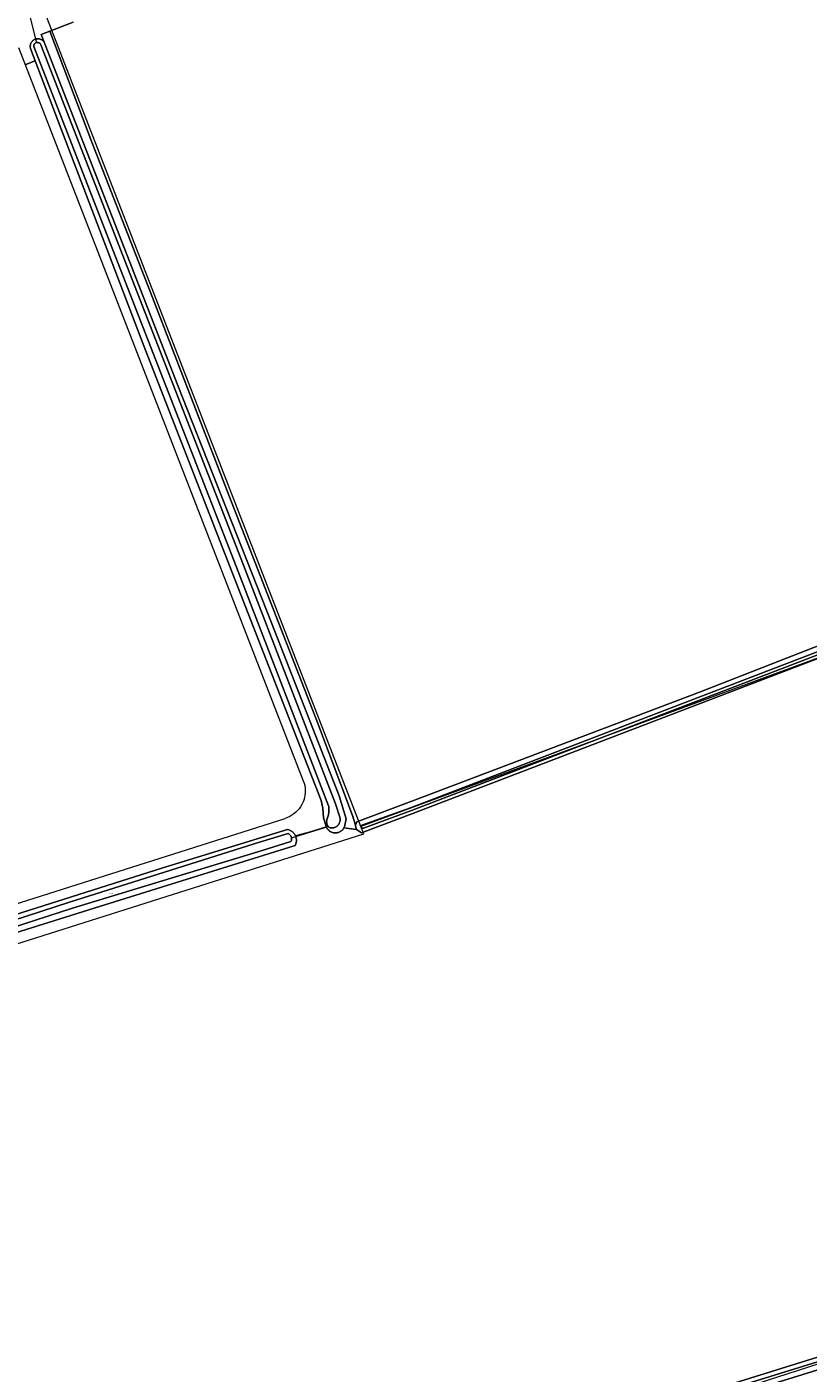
# Model space of a CAD drawing. Header units: metres. Extents: x 250001 to 257773, y 598992 to 609118.
# Tile 273 of 656: x 253866 to 254138, y 600513 to 600983. Entities that reach past the tile are written whole.
import ezdxf
from ezdxf.enums import TextEntityAlignment as Align
from ezdxf.lldxf.tags import DXFTag

# ---------------------------------------------------------------- set-up
doc = ezdxf.new("R2010")
doc.units = ezdxf.units.M
for name, color, linetype, lineweight in [('B-WE-GR-BOUWLAND-GV', 252, 'Continuous', 13), ('B-WE-GR-GRAS-GV', 252, 'Continuous', 13), ('B-WE-GR-GROENVOORZIENING-GV', 252, 'Continuous', 18), ('B-WE-KG-GRENS_PERCEEL-G', 150, 'KG-PERCEEL', 18), ('B-WE-KG-GRENS_PERCEEL-S', 150, 'Continuous', 25), ('B-WE-KW-KUNSTWERK_DUIKER-G', 252, 'Continuous', 18), ('B-WE-OG-WATER-GV', 252, 'Continuous', 18), ('B-WE-OG-WATER_SLOOT-GV', 252, 'Continuous', 18), ('X-XX-AL-REFERENTIE-G', 7, 'Continuous', 18)]:
    doc.layers.add(name, color=color, linetype=linetype, lineweight=lineweight)
doc.styles.add('NLCS-ISO', font='NLCS-ISO.ttf')
doc.styles.get("Standard").update_dxf_attribs({"font": 'NLCS-ISO.ttf'})
tags = doc.linetypes.add('KG-PERCEEL', pattern='A,5.5,-2,["P",Standard,S=1.8,R=0,X=-0.5,Y=-0.9],-2,5.5,-2,[5,NLCS.SHX,S=0.75,R=0,X=0,Y=0],-2', length=19).pattern_tags.tags
tags[6] = DXFTag(74, 10)

# ---------------------------------------------------------------- blocks, each defined once
blk = doc.blocks.new('SKG-PERCEELNUMMER-SO')
at = {"style": 'NLCS-ISO', "oblique": 10, "flags": 1}
blk.add_attdef('GEMEENTECODE', text='', height=1.8, dxfattribs=at).set_placement((0, 2.6), align=Align.MIDDLE_CENTER)
at = {"style": 'NLCS-ISO', "oblique": 10}
blk.add_attdef('SECTIE', text='', height=1.8, dxfattribs=at).set_placement((-0.5, 0), align=Align.MIDDLE_RIGHT)
blk.add_attdef('PERCEELNUMMER', text='', height=1.8, dxfattribs=at).set_placement((0.5, 0), align=Align.MIDDLE_LEFT)
blk = doc.blocks.new('BS2021-132-Xref-KAD-20210617')
at = {"layer": 'B-WE-KG-GRENS_PERCEEL-G', "flags": 128}
for points in [[(253982.274, 600703.718), (253871.26, 600989.673), (254021.27, 601046.686), (254020.916, 601047.776)], [(253862.76, 600975.648), (253962.152, 600719.694)], [(254345.424, 600634.88), (254291.888, 600817.792), (253982.274, 600703.718)], [(253962.152, 600719.694), (253962.428, 600718.88), (253962.634, 600718.045), (253962.767, 600717.196), (253962.826, 600716.338), (253962.812, 600715.478), (253962.723, 600714.623), (253962.562, 600713.778), (253962.329, 600712.951), (253962.025, 600712.146), (253961.654, 600711.371), (253961.217, 600710.63), (253960.719, 600709.93), (253960.162, 600709.275), (253959.55, 600708.67), (253958.89, 600708.12), (253958.184, 600707.629), (253957.439, 600707.2), (253956.66, 600706.837), (253955.852, 600706.542)], [(253349.153, 600515.933), (253417.018, 600539.026), (253505.696, 600564.876), (253564.892, 600582.548), (253955.852, 600706.542)], [(253493.342, 600547.318), (253509.514, 600552.032), (253568.894, 600569.759), (253983.25, 600701.201), (253982.274, 600703.718)], [(254360.908, 600581.975), (254326.15, 600571.409), (254316.944, 600569.655), (254266.074, 600554.306), (254212.136, 600537.643), (254177.492, 600527.118), (254156.88, 600520.979), (254120.046, 600509.139), (254079.702, 600496.421), (254038.042, 600483.704), (253967.44, 600462.217), (253900.346, 600441.168), (253821.412, 600416.61), (253763.964, 600398.631), (253686.786, 600374.951), (253680.886, 600373.104)]]:
    blk.add_lwpolyline(points, dxfattribs=at)
at = {"layer": 'B-WE-KG-GRENS_PERCEEL-S', "xscale": 0.2, "yscale": 0.2, "zscale": 0.2}
blk.add_blockref('SKG-PERCEELNUMMER-SO', (253894.927, 600680.372), dxfattribs=at).add_auto_attribs({'PERCEELNUMMER': '291', 'SECTIE': 'M'})
blk = doc.blocks.new('BS2021-132-Xref-BGT-GRIJS-20210617-aangepast')
at = {"layer": 'B-WE-GR-BOUWLAND-GV', "flags": 128}
for points in [[(253881.846, 600984.395), (253873.67, 600981.289), (253888.365, 600942.574), (253909.532, 600888.387), (253936.202, 600819.383), (253967.106, 600740.008), (253979.276, 600707.517), (253980.363, 600704.19), (253980.874, 600705.367), (254000, 600712.609), (254100.455, 600750.641), (254170.63, 600778.095)], [(253800.159, 600653.457), (253913.156, 600689.343), (253956.659, 600702.66), (253956.849, 600702.615), (253957.088, 600702.545), (253957.322, 600702.46), (253957.55, 600702.36), (253957.771, 600702.245), (253957.985, 600702.117), (253958.189, 600701.975), (253958.384, 600701.82), (253958.569, 600701.653), (253958.743, 600701.475), (253958.905, 600701.285), (253959.054, 600701.086), (253959.19, 600700.878), (253959.313, 600700.661), (253959.421, 600700.437), (253964.706, 600701.877), (253970.192, 600703.611), (253970.113, 600703.831), (253970.049, 600704.055), (253970.016, 600704.203), (253969.192, 600706.702), (253968.962, 600710.11), (253968.337, 600712.812), (253948.231, 600764.378), (253906.275, 600872.006), (253868.622, 600970.894), (253865.297, 600969.615)], [(254285.875, 600817.505), (254000, 600708.172), (253982.452, 600701.461), (253980.767, 600702.634), (253976.344, 600703.235), (253976.225, 600703.034), (253976.092, 600702.842), (253975.947, 600702.659), (253975.789, 600702.487), (253975.62, 600702.326), (253975.441, 600702.177), (253975.251, 600702.04), (253975.053, 600701.917), (253974.847, 600701.808), (253974.634, 600701.713), (253974.414, 600701.633), (253974.19, 600701.568), (253973.962, 600701.519), (253973.731, 600701.485), (253973.498, 600701.467), (253973.265, 600701.466), (253973.032, 600701.48), (253972.801, 600701.51), (253972.572, 600701.556), (253972.347, 600701.617), (253972.126, 600701.694), (253971.911, 600701.786), (253971.704, 600701.892), (253971.504, 600702.012), (253971.312, 600702.146), (253971.13, 600702.292), (253970.959, 600702.451), (253970.799, 600702.621), (253970.651, 600702.801), (253970.516, 600702.991), (253970.394, 600703.19), (253970.286, 600703.397), (253970.192, 600703.611), (253964.706, 600701.877), (253959.421, 600700.437), (253959.515, 600700.206), (253959.594, 600699.97), (253959.657, 600699.729), (253959.705, 600699.484), (253959.737, 600699.237), (253959.753, 600698.989), (253959.753, 600698.74), (253959.738, 600698.491), (253959.706, 600698.244), (253959.658, 600698), (253959.595, 600697.759), (253959.517, 600697.523), (253959.423, 600697.292), (253959.315, 600697.067), (253889.113, 600675.194), (253784.113, 600642.286)], [(254082.274, 600500), (254144.945, 600519.576)]]:
    blk.add_lwpolyline(points, dxfattribs=at)
at = {"layer": 'B-WE-GR-GRAS-GV', "flags": 128}
blk.add_lwpolyline([(253980.363, 600704.19), (253979.276, 600707.517), (253967.106, 600740.008), (253936.202, 600819.383), (253909.532, 600888.387), (253888.365, 600942.574), (253873.67, 600981.289), (253870.648, 600980.141), (253871.711, 600977.413), (253918.351, 600857.666), (253951.076, 600774.753), (253974.668, 600714.394), (253977.117, 600706.371), (253976.539, 600703.658), (253976.449, 600703.443), (253976.344, 600703.235), (253980.767, 600702.634), (253980.426, 600703.411)], close=True, dxfattribs=at)
at = {"layer": 'B-WE-GR-GROENVOORZIENING-GV', "flags": 128}
blk.add_lwpolyline([(253865.297, 600969.615), (253868.622, 600970.894), (253866.965, 600975.246), (253866.913, 600975.445), (253866.877, 600975.646), (253866.857, 600975.851), (253866.852, 600976.056), (253866.863, 600976.26), (253866.891, 600976.464), (253866.934, 600976.664), (253866.993, 600976.861), (253867.066, 600977.052), (253867.155, 600977.238), (253867.257, 600977.415), (253867.374, 600977.584), (253867.503, 600977.744), (253867.644, 600977.893), (253867.796, 600978.031), (253867.958, 600978.156), (253868.13, 600978.268), (253868.31, 600978.367), (253868.497, 600978.451), (253868.69, 600978.521), (253868.888, 600978.575), (253869.089, 600978.613), (253869.293, 600978.636), (253869.498, 600978.643), (253869.703, 600978.634), (253869.907, 600978.609), (253870.108, 600978.568), (253870.305, 600978.511), (253870.497, 600978.44), (253870.683, 600978.353), (253870.862, 600978.253), (253871.032, 600978.139), (253871.194, 600978.011), (253871.344, 600977.872), (253871.483, 600977.722), (253871.611, 600977.56), (253871.711, 600977.413), (253870.648, 600980.141), (253873.67, 600981.289), (253881.846, 600984.395)], dxfattribs=at)
at = {"layer": 'B-WE-KW-KUNSTWERK_DUIKER-G', "flags": 128}
for points in [[(253869.197, 600977.176), (253866.089, 600989.193)], [(253971.03, 600703.71), (253957.878, 600699.613)]]:
    blk.add_lwpolyline(points, dxfattribs=at)
at = {"layer": 'B-WE-OG-WATER-GV', "flags": 128}
for points in [[(254287.702, 600820.777), (253999.554, 600710.285), (253982.567, 600704.173), (253982.509, 600704.119), (253982.449, 600704.043), (253982.403, 600703.958), (253982.372, 600703.867), (253982.356, 600703.772), (253982.356, 600703.676), (253982.372, 600703.581), (253982.403, 600703.49), (253982.449, 600703.405), (253982.508, 600703.329), (253982.579, 600703.264), (253982.66, 600703.212), (253982.748, 600703.174), (253982.842, 600703.15), (253982.938, 600703.143), (253983.034, 600703.151), (253983.127, 600703.176), (253999.945, 600709.265), (254288.093, 600819.756)], [(254288.399, 600562.418), (254087.141, 600500)], [(254124.889, 600508.881), (254289.176, 600559.833)], [(253842.784, 600662.688), (253881.621, 600675.217), (253947.766, 600695.289), (253957.827, 600698.447), (253957.851, 600698.494), (253957.924, 600698.658), (253957.981, 600698.828), (253958.024, 600699.003), (253958.051, 600699.18), (253958.061, 600699.359), (253958.056, 600699.539), (253958.035, 600699.717), (253957.998, 600699.893), (253957.946, 600700.064), (253957.878, 600700.231), (253957.796, 600700.39), (253957.701, 600700.542), (253957.591, 600700.685), (253957.47, 600700.817), (253957.338, 600700.938), (253957.195, 600701.047), (253957.043, 600701.142), (253956.883, 600701.224), (253946.826, 600698.239), (253880.91, 600677.467), (253840.098, 600664.141)]]:
    blk.add_lwpolyline(points, dxfattribs=at)
blk.add_lwpolyline([(253869.509, 600977.341), (253869.367, 600977.351), (253869.224, 600977.346), (253869.082, 600977.325), (253868.944, 600977.288), (253868.811, 600977.236), (253868.684, 600977.17), (253868.565, 600977.09), (253868.457, 600976.997), (253868.359, 600976.892), (253868.273, 600976.777), (253868.201, 600976.654), (253868.143, 600976.523), (253868.1, 600976.387), (253868.073, 600976.246), (253868.061, 600976.104), (253868.066, 600975.961), (253892.207, 600913.937), (253938.889, 600794.252), (253970.986, 600710.986), (253971.036, 600710.669), (253971.078, 600710.312), (253971.104, 600709.953), (253971.113, 600709.593), (253971.107, 600709.234), (253971.084, 600708.875), (253971.046, 600708.517), (253970.992, 600708.161), (253970.922, 600707.808), (253970.837, 600707.459), (253970.736, 600707.113), (253970.62, 600706.773), (253970.488, 600706.438), (253970.449, 600706.33), (253970.388, 600706.125), (253970.342, 600705.916), (253970.312, 600705.704), (253970.297, 600705.49), (253970.299, 600705.276), (253970.317, 600705.063), (253970.35, 600704.852), (253970.4, 600704.643), (253970.464, 600704.439), (253970.544, 600704.24), (253970.638, 600704.048), (253970.747, 600703.864), (253970.869, 600703.688), (253971.003, 600703.522), (253971.15, 600703.366), (253971.271, 600703.329), (253971.481, 600703.278), (253971.695, 600703.243), (253971.911, 600703.224), (253972.128, 600703.22), (253972.345, 600703.233), (253972.56, 600703.261), (253972.772, 600703.306), (253972.981, 600703.365), (253973.184, 600703.44), (253973.381, 600703.53), (253973.572, 600703.634), (253973.754, 600703.752), (253973.927, 600703.883), (253974.089, 600704.026), (253974.241, 600704.181), (253974.381, 600704.347), (253974.509, 600704.523), (253974.623, 600704.707), (253974.723, 600704.899), (253974.809, 600705.098), (253974.879, 600705.304), (253974.935, 600705.513), (253974.975, 600705.726), (253974.999, 600705.942), (253975.007, 600706.159), (253974.999, 600706.375), (253974.975, 600706.591), (253974.936, 600706.804), (253974.88, 600707.014), (253973.423, 600711.643), (253941.326, 600794.909), (253894.644, 600914.593), (253870.532, 600976.543), (253870.504, 600976.609), (253870.436, 600976.735), (253870.356, 600976.853), (253870.262, 600976.961), (253870.157, 600977.058), (253870.042, 600977.143), (253869.918, 600977.215), (253869.787, 600977.272), (253869.65, 600977.314)], close=True, dxfattribs=at)
at = {"layer": 'B-WE-OG-WATER_SLOOT-GV', "flags": 128}
for points in [[(254170.63, 600778.095), (254100.455, 600750.641), (254000, 600712.609), (253980.874, 600705.367), (253980.363, 600704.19), (253980.426, 600703.411), (253980.767, 600702.634), (253982.452, 600701.461), (254000, 600708.172), (254285.875, 600817.505)], [(254144.945, 600519.576), (254082.274, 600500)], [(254289.176, 600559.833), (254124.889, 600508.881)], [(254087.141, 600500), (254288.399, 600562.418)], [(254288.093, 600819.756), (253999.945, 600709.265), (253983.127, 600703.176), (253983.034, 600703.151), (253982.938, 600703.143), (253982.842, 600703.15), (253982.748, 600703.174), (253982.66, 600703.212), (253982.579, 600703.264), (253982.508, 600703.329), (253982.449, 600703.405), (253982.403, 600703.49), (253982.372, 600703.581), (253982.356, 600703.676), (253982.356, 600703.772), (253982.372, 600703.867), (253982.403, 600703.958), (253982.449, 600704.043), (253982.509, 600704.119), (253982.567, 600704.173), (253999.554, 600710.285), (254287.702, 600820.777)], [(253784.113, 600642.286), (253889.113, 600675.194), (253959.315, 600697.067), (253959.423, 600697.292), (253959.517, 600697.523), (253959.595, 600697.759), (253959.658, 600698), (253959.706, 600698.244), (253959.738, 600698.491), (253959.753, 600698.74), (253959.753, 600698.989), (253959.737, 600699.237), (253959.705, 600699.484), (253959.657, 600699.729), (253959.594, 600699.97), (253959.515, 600700.206), (253959.421, 600700.437), (253959.313, 600700.661), (253959.19, 600700.878), (253959.054, 600701.086), (253958.905, 600701.285), (253958.743, 600701.475), (253958.569, 600701.653), (253958.384, 600701.82), (253958.189, 600701.975), (253957.985, 600702.117), (253957.771, 600702.245), (253957.55, 600702.36), (253957.322, 600702.46), (253957.088, 600702.545), (253956.849, 600702.615), (253956.659, 600702.66), (253913.156, 600689.343), (253800.159, 600653.457)], [(253840.098, 600664.141), (253880.91, 600677.467), (253946.826, 600698.239), (253956.883, 600701.224), (253957.043, 600701.142), (253957.195, 600701.047), (253957.338, 600700.938), (253957.47, 600700.817), (253957.591, 600700.685), (253957.701, 600700.542), (253957.796, 600700.39), (253957.878, 600700.231), (253957.946, 600700.064), (253957.998, 600699.893), (253958.035, 600699.717), (253958.056, 600699.539), (253958.061, 600699.359), (253958.051, 600699.18), (253958.024, 600699.003), (253957.981, 600698.828), (253957.924, 600698.658), (253957.851, 600698.494), (253957.827, 600698.447), (253947.766, 600695.289), (253881.621, 600675.217), (253842.784, 600662.688)]]:
    blk.add_lwpolyline(points, dxfattribs=at)
for points in [[(253869.703, 600978.634), (253869.498, 600978.643), (253869.293, 600978.636), (253869.089, 600978.613), (253868.888, 600978.575), (253868.69, 600978.521), (253868.497, 600978.451), (253868.31, 600978.367), (253868.13, 600978.268), (253867.958, 600978.156), (253867.796, 600978.031), (253867.644, 600977.893), (253867.503, 600977.744), (253867.374, 600977.584), (253867.257, 600977.415), (253867.155, 600977.238), (253867.066, 600977.052), (253866.993, 600976.861), (253866.934, 600976.664), (253866.891, 600976.464), (253866.863, 600976.26), (253866.852, 600976.056), (253866.857, 600975.851), (253866.877, 600975.646), (253866.913, 600975.445), (253866.965, 600975.246), (253868.622, 600970.894), (253906.275, 600872.006), (253948.231, 600764.378), (253968.337, 600712.812), (253968.962, 600710.11), (253969.192, 600706.702), (253970.016, 600704.203), (253970.049, 600704.055), (253970.113, 600703.831), (253970.192, 600703.611), (253970.286, 600703.397), (253970.394, 600703.19), (253970.516, 600702.991), (253970.651, 600702.801), (253970.799, 600702.621), (253970.959, 600702.451), (253971.13, 600702.292), (253971.312, 600702.146), (253971.504, 600702.012), (253971.704, 600701.892), (253971.911, 600701.786), (253972.126, 600701.694), (253972.347, 600701.617), (253972.572, 600701.556), (253972.801, 600701.51), (253973.032, 600701.48), (253973.265, 600701.466), (253973.498, 600701.467), (253973.731, 600701.485), (253973.962, 600701.519), (253974.19, 600701.568), (253974.414, 600701.633), (253974.634, 600701.713), (253974.847, 600701.808), (253975.053, 600701.917), (253975.251, 600702.04), (253975.441, 600702.177), (253975.62, 600702.326), (253975.789, 600702.487), (253975.947, 600702.659), (253976.092, 600702.842), (253976.225, 600703.034), (253976.344, 600703.235), (253976.449, 600703.443), (253976.539, 600703.658), (253977.117, 600706.371), (253974.668, 600714.394), (253951.076, 600774.753), (253918.351, 600857.666), (253871.711, 600977.413), (253871.611, 600977.56), (253871.483, 600977.722), (253871.344, 600977.872), (253871.194, 600978.011), (253871.032, 600978.139), (253870.862, 600978.253), (253870.683, 600978.353), (253870.497, 600978.44), (253870.305, 600978.511), (253870.108, 600978.568), (253869.907, 600978.609)], [(253869.224, 600977.346), (253869.367, 600977.351), (253869.509, 600977.341), (253869.65, 600977.314), (253869.787, 600977.272), (253869.918, 600977.215), (253870.042, 600977.143), (253870.157, 600977.058), (253870.262, 600976.961), (253870.356, 600976.853), (253870.436, 600976.735), (253870.504, 600976.609), (253870.532, 600976.543), (253894.644, 600914.593), (253941.326, 600794.909), (253973.423, 600711.643), (253974.88, 600707.014), (253974.936, 600706.804), (253974.975, 600706.591), (253974.999, 600706.375), (253975.007, 600706.159), (253974.999, 600705.942), (253974.975, 600705.726), (253974.935, 600705.513), (253974.879, 600705.304), (253974.809, 600705.098), (253974.723, 600704.899), (253974.623, 600704.707), (253974.509, 600704.523), (253974.381, 600704.347), (253974.241, 600704.181), (253974.089, 600704.026), (253973.927, 600703.883), (253973.754, 600703.752), (253973.572, 600703.634), (253973.381, 600703.53), (253973.184, 600703.44), (253972.981, 600703.365), (253972.772, 600703.306), (253972.56, 600703.261), (253972.345, 600703.233), (253972.128, 600703.22), (253971.911, 600703.224), (253971.695, 600703.243), (253971.481, 600703.278), (253971.271, 600703.329), (253971.15, 600703.366), (253971.003, 600703.522), (253970.869, 600703.688), (253970.747, 600703.864), (253970.638, 600704.048), (253970.544, 600704.24), (253970.464, 600704.439), (253970.4, 600704.643), (253970.35, 600704.852), (253970.317, 600705.063), (253970.299, 600705.276), (253970.297, 600705.49), (253970.312, 600705.704), (253970.342, 600705.916), (253970.388, 600706.125), (253970.449, 600706.33), (253970.488, 600706.438), (253970.62, 600706.773), (253970.736, 600707.113), (253970.837, 600707.459), (253970.922, 600707.808), (253970.992, 600708.161), (253971.046, 600708.517), (253971.084, 600708.875), (253971.107, 600709.234), (253971.113, 600709.593), (253971.104, 600709.953), (253971.078, 600710.312), (253971.036, 600710.669), (253970.986, 600710.986), (253938.889, 600794.252), (253892.207, 600913.937), (253868.066, 600975.961), (253868.061, 600976.104), (253868.073, 600976.246), (253868.1, 600976.387), (253868.143, 600976.523), (253868.201, 600976.654), (253868.273, 600976.777), (253868.359, 600976.892), (253868.457, 600976.997), (253868.565, 600977.09), (253868.684, 600977.17), (253868.811, 600977.236), (253868.944, 600977.288), (253869.082, 600977.325)]]:
    blk.add_lwpolyline(points, close=True, dxfattribs=at)

msp = doc.modelspace()

# ---------------------------------------------------------------- block references
at = {"layer": 'X-XX-AL-REFERENTIE-G'}
for name in ['BS2021-132-Xref-BGT-GRIJS-20210617-aangepast', 'BS2021-132-Xref-KAD-20210617']:
    msp.add_blockref(name, (0, 0), dxfattribs=at)

doc.saveas('drawing.dxf')
